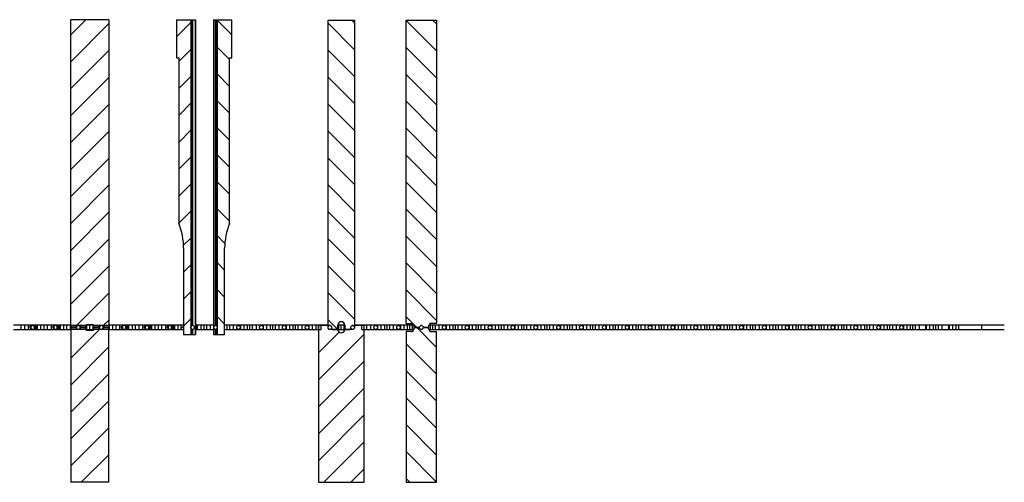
# Model space of a CAD drawing. Header units: inches. Extents: x 1880 to 2363, y -453 to -54.
# Tile 567 of 656: x 1907.29 to 1913.75, y -77.17 to -74.13. Entities that reach past the tile are written whole.
import ezdxf

# ---------------------------------------------------------------- set-up
doc = ezdxf.new("R2010")
doc.units = ezdxf.units.IN
doc.header["$LTSCALE"] = 0.5
doc.header["$MEASUREMENT"] = 0
for name, color, linetype in [('APP-M-S', 30, 'Continuous'), ('PUN-M-S2', 1, 'Continuous'), ('PUN-M-S3', 8, 'Continuous'), ('SID-M-S', 105, 'Continuous')]:
    doc.layers.add(name, color=color, linetype=linetype)

msp = doc.modelspace()

# ---------------------------------------------------------------- linework, layer by layer
at = {"layer": 'APP-M-S', "linetype": 'Continuous', "lineweight": 25}
for p, q in [((1907.54874, -76.13441), (1907.25274, -76.13441)), ((1907.54874, -76.16591), (1907.25274, -76.16591)), ((1907.30324, -76.16591), (1907.30324, -76.13441)), ((1907.32374, -76.13441), (1907.32374, -76.16591)), ((1907.34874, -76.13441), (1907.34874, -76.16591)), ((1907.36241, -76.14301), (1907.36174, -76.14234)), ((1907.36174, -76.15481), (1907.36174, -76.14234)), ((1907.36174, -76.15481), (1907.36674, -76.15481)), ((1907.36924, -76.14301), (1907.36241, -76.14301)), ((1907.36674, -76.14551), (1907.37459, -76.13766)), ((1907.36674, -76.14301), (1907.36674, -76.15481)), ((1907.37459, -76.16266), (1907.36674, -76.15481)), ((1907.38188, -76.13766), (1907.37459, -76.13766)), ((1907.38188, -76.16266), (1907.37459, -76.16266)), ((1907.38188, -76.13766), (1907.38974, -76.14551)), ((1907.38974, -76.15481), (1907.38188, -76.16266)), ((1907.38724, -76.14301), (1907.39224, -76.14301)), ((1907.38974, -76.15481), (1907.38974, -76.14301)), ((1907.38974, -76.15481), (1907.39474, -76.15481)), ((1907.39474, -76.14051), (1907.39224, -76.14301)), ((1907.39474, -76.14051), (1907.39474, -76.15481)), ((1907.39874, -76.13441), (1907.39874, -76.16591)), ((1907.40274, -76.16591), (1907.40274, -76.13441)), ((1907.40774, -76.13441), (1907.40774, -76.16591)), ((1907.43274, -76.16591), (1907.43274, -76.13441)), ((1907.45324, -76.16591), (1907.45324, -76.13441)), ((1907.47374, -76.13441), (1907.47374, -76.16591)), ((1907.49874, -76.13441), (1907.49874, -76.16591)), ((1907.51241, -76.14301), (1907.51174, -76.14234)), ((1907.51174, -76.15481), (1907.51174, -76.14234)), ((1907.51174, -76.15481), (1907.51674, -76.15481)), ((1907.51924, -76.14301), (1907.51241, -76.14301)), ((1907.51674, -76.14551), (1907.52459, -76.13766)), ((1907.51674, -76.14301), (1907.51674, -76.15481)), ((1907.52459, -76.16266), (1907.51674, -76.15481)), ((1907.53188, -76.13766), (1907.52459, -76.13766)), ((1907.53188, -76.16266), (1907.52459, -76.16266)), ((1907.53188, -76.13766), (1907.53974, -76.14551)), ((1907.53974, -76.15481), (1907.53188, -76.16266)), ((1907.53724, -76.14301), (1907.54224, -76.14301)), ((1907.53974, -76.15481), (1907.53974, -76.14301)), ((1907.53974, -76.15481), (1907.54474, -76.15481)), ((1907.54474, -76.14051), (1907.54224, -76.14301)), ((1907.54474, -76.14051), (1907.54474, -76.15481)), ((1907.54874, -76.13441), (1907.54874, -76.16591)), ((1907.60324, -76.13441), (1907.54874, -76.13441)), ((1907.60324, -76.16591), (1907.54874, -76.16591)), ((1907.55274, -76.16591), (1907.55274, -76.13441)), ((1907.55774, -76.13441), (1907.55774, -76.16591)), ((1907.58274, -76.16591), (1907.58274, -76.13441)), ((1907.62824, -76.13441), (1907.60324, -76.13441)), ((1907.60324, -76.16591), (1907.60324, -76.13441)), ((1907.62824, -76.16591), (1907.60324, -76.16591)), ((1907.62374, -76.13441), (1907.62374, -76.16591)), ((1907.64874, -76.14858), (1907.64874, -76.15174)), ((1907.66241, -76.14301), (1907.66174, -76.14234)), ((1907.66174, -76.15481), (1907.66174, -76.14234)), ((1907.66174, -76.15481), (1907.66674, -76.15481)), ((1907.66924, -76.14301), (1907.66241, -76.14301)), ((1907.66674, -76.14551), (1907.67459, -76.13766)), ((1907.66674, -76.14301), (1907.66674, -76.15481)), ((1907.67459, -76.16266), (1907.66674, -76.15481)), ((1907.68188, -76.13766), (1907.67459, -76.13766)), ((1907.68188, -76.16266), (1907.67459, -76.16266)), ((1907.68188, -76.13766), (1907.68974, -76.14551)), ((1907.68974, -76.15481), (1907.68188, -76.16266)), ((1907.68724, -76.14301), (1907.69224, -76.14301)), ((1907.68974, -76.15481), (1907.68974, -76.14301)), ((1907.68974, -76.15481), (1907.69474, -76.15481)), ((1907.69474, -76.14051), (1907.69224, -76.14301)), ((1907.69474, -76.14051), (1907.69474, -76.15481)), ((1907.69874, -76.14858), (1907.69874, -76.15174)), ((1907.70274, -76.15174), (1907.70274, -76.14858)), ((1907.70774, -76.14858), (1907.70774, -76.15174)), ((1907.77824, -76.13441), (1907.72824, -76.13441)), ((1907.77824, -76.16591), (1907.72824, -76.16591)), ((1907.73274, -76.16591), (1907.73274, -76.13441)), ((1907.75324, -76.16591), (1907.75324, -76.13441)), ((1907.77374, -76.13441), (1907.77374, -76.16591)), ((1907.79874, -76.14858), (1907.79874, -76.15174)), ((1907.81174, -76.15481), (1907.81174, -76.14234)), ((1907.81241, -76.14301), (1907.81174, -76.14234)), ((1907.81174, -76.15481), (1907.81674, -76.15481)), ((1907.81924, -76.14301), (1907.81241, -76.14301)), ((1907.81674, -76.14551), (1907.82459, -76.13766)), ((1907.81674, -76.14301), (1907.81674, -76.15481)), ((1907.82459, -76.16266), (1907.81674, -76.15481)), ((1907.83188, -76.13766), (1907.82459, -76.13766)), ((1907.83188, -76.16266), (1907.82459, -76.16266)), ((1907.83188, -76.13766), (1907.83974, -76.14551)), ((1907.83974, -76.15481), (1907.83188, -76.16266)), ((1907.83724, -76.14301), (1907.84224, -76.14301)), ((1907.83974, -76.15481), (1907.83974, -76.14301)), ((1907.83974, -76.15481), (1907.84474, -76.15481)), ((1907.84474, -76.14051), (1907.84224, -76.14301)), ((1907.84474, -76.14051), (1907.84474, -76.15481)), ((1907.84874, -76.14858), (1907.84874, -76.15174)), ((1907.85274, -76.15174), (1907.85274, -76.14858)), ((1907.85774, -76.14858), (1907.85774, -76.15174)), ((1908.15274, -76.13441), (1907.87824, -76.13441)), ((1908.15274, -76.16591), (1907.87824, -76.16591)), ((1907.88274, -76.16591), (1907.88274, -76.13441)), ((1907.90324, -76.16591), (1907.90324, -76.13441)), ((1907.92374, -76.13441), (1907.92374, -76.16591)), ((1907.94874, -76.13441), (1907.94874, -76.16591)), ((1907.96174, -76.15481), (1907.96174, -76.14234)), ((1907.96241, -76.14301), (1907.96174, -76.14234)), ((1907.96174, -76.15481), (1907.96674, -76.15481)), ((1907.96924, -76.14301), (1907.96241, -76.14301)), ((1907.96674, -76.14551), (1907.97459, -76.13766)), ((1907.96674, -76.14301), (1907.96674, -76.15481)), ((1907.97459, -76.16266), (1907.96674, -76.15481)), ((1907.98188, -76.13766), (1907.97459, -76.13766)), ((1907.98188, -76.16266), (1907.97459, -76.16266)), ((1907.98188, -76.13766), (1907.98974, -76.14551)), ((1907.98974, -76.15481), (1907.98188, -76.16266)), ((1907.98724, -76.14301), (1907.99224, -76.14301)), ((1907.98974, -76.15481), (1907.98974, -76.14301)), ((1907.98974, -76.15481), (1907.99474, -76.15481)), ((1907.99474, -76.14051), (1907.99224, -76.14301)), ((1907.99474, -76.14051), (1907.99474, -76.15481)), ((1907.99874, -76.13441), (1907.99874, -76.16591)), ((1908.00274, -76.16591), (1908.00274, -76.13441)), ((1908.00774, -76.13441), (1908.00774, -76.16591)), ((1908.03274, -76.16591), (1908.03274, -76.13441)), ((1908.05324, -76.16591), (1908.05324, -76.13441)), ((1908.07374, -76.13441), (1908.07374, -76.16591)), ((1908.09874, -76.13441), (1908.09874, -76.16591)), ((1908.11174, -76.15481), (1908.11174, -76.14234)), ((1908.11241, -76.14301), (1908.11174, -76.14234)), ((1908.11174, -76.15481), (1908.11674, -76.15481)), ((1908.11924, -76.14301), (1908.11241, -76.14301)), ((1908.11674, -76.14551), (1908.12459, -76.13766)), ((1908.11674, -76.14301), (1908.11674, -76.15481)), ((1908.12459, -76.16266), (1908.11674, -76.15481)), ((1908.13188, -76.13766), (1908.12459, -76.13766)), ((1908.13188, -76.16266), (1908.12459, -76.16266)), ((1908.13188, -76.13766), (1908.13974, -76.14551)), ((1908.13974, -76.15481), (1908.13188, -76.16266)), ((1908.13724, -76.14301), (1908.14224, -76.14301)), ((1908.13974, -76.15481), (1908.13974, -76.14301)), ((1908.13974, -76.15481), (1908.14474, -76.15481)), ((1908.14474, -76.14051), (1908.14224, -76.14301)), ((1908.14474, -76.14051), (1908.14474, -76.15481)), ((1908.14874, -76.13441), (1908.14874, -76.16591)), ((1908.15274, -76.16591), (1908.15274, -76.13441)), ((1908.36874, -76.13441), (1908.15274, -76.13441)), ((1908.36874, -76.16591), (1908.15274, -76.16591)), ((1908.15774, -76.13441), (1908.15774, -76.16591)), ((1908.18274, -76.16591), (1908.18274, -76.13441)), ((1908.20324, -76.16591), (1908.20324, -76.13441)), ((1908.22374, -76.13441), (1908.22374, -76.16591)), ((1908.24874, -76.13441), (1908.24874, -76.16591)), ((1908.26174, -76.15481), (1908.26174, -76.14234)), ((1908.26241, -76.14301), (1908.26174, -76.14234)), ((1908.26174, -76.15481), (1908.26674, -76.15481)), ((1908.26924, -76.14301), (1908.26241, -76.14301)), ((1908.26674, -76.14551), (1908.27459, -76.13766)), ((1908.26674, -76.14301), (1908.26674, -76.15481)), ((1908.27459, -76.16266), (1908.26674, -76.15481)), ((1908.28188, -76.13766), (1908.27459, -76.13766)), ((1908.28188, -76.16266), (1908.27459, -76.16266)), ((1908.28188, -76.13766), (1908.28974, -76.14551)), ((1908.28974, -76.15481), (1908.28188, -76.16266)), ((1908.28724, -76.14301), (1908.29224, -76.14301)), ((1908.28974, -76.15481), (1908.28974, -76.14301)), ((1908.28974, -76.15481), (1908.29474, -76.15481)), ((1908.29474, -76.14051), (1908.29224, -76.14301)), ((1908.29474, -76.14051), (1908.29474, -76.15481)), ((1908.29874, -76.13441), (1908.29874, -76.16591)), ((1908.30274, -76.16591), (1908.30274, -76.13441)), ((1908.30774, -76.13441), (1908.30774, -76.16591)), ((1908.33274, -76.16591), (1908.33274, -76.13441)), ((1908.35324, -76.16591), (1908.35324, -76.13441)), ((1908.36874, -76.13441), (1908.36874, -76.16591)), ((1908.41674, -76.14551), (1908.42459, -76.13766)), ((1908.41674, -76.15481), (1908.41674, -76.14551)), ((1908.42459, -76.16266), (1908.41674, -76.15481)), ((1908.43188, -76.13766), (1908.42459, -76.13766)), ((1908.43188, -76.16266), (1908.42459, -76.16266)), ((1908.43188, -76.13766), (1908.43974, -76.14551)), ((1908.43974, -76.15481), (1908.43188, -76.16266)), ((1908.43724, -76.14301), (1908.44224, -76.14301)), ((1908.43974, -76.15481), (1908.43974, -76.14301)), ((1908.43974, -76.15481), (1908.44474, -76.15481)), ((1908.44474, -76.14051), (1908.44224, -76.14301)), ((1908.44474, -76.14051), (1908.44474, -76.15481)), ((1908.56474, -76.13441), (1908.44724, -76.13441)), ((1908.56474, -76.16591), (1908.44724, -76.16591)), ((1908.44874, -76.13441), (1908.44874, -76.16591)), ((1908.45274, -76.16591), (1908.45274, -76.13441)), ((1908.45774, -76.13441), (1908.45774, -76.16591)), ((1908.48274, -76.16591), (1908.48274, -76.13441)), ((1908.50324, -76.16591), (1908.50324, -76.13441)), ((1908.51874, -76.13441), (1908.51874, -76.16591)), ((1908.54374, -76.13441), (1908.54374, -76.16591)), ((1908.56674, -76.14551), (1908.57459, -76.13766)), ((1908.56674, -76.15481), (1908.56674, -76.14551)), ((1908.57459, -76.16266), (1908.56674, -76.15481)), ((1908.58188, -76.13766), (1908.57459, -76.13766)), ((1908.58188, -76.16266), (1908.57459, -76.16266)), ((1908.58188, -76.13766), (1908.58974, -76.14551)), ((1908.58974, -76.15481), (1908.58188, -76.16266)), ((1908.58974, -76.14551), (1908.58974, -76.15481)), ((1908.69374, -76.13441), (1908.63774, -76.13441)), ((1908.63774, -76.16591), (1908.63774, -76.13441)), ((1908.69374, -76.16591), (1908.63774, -76.16591)), ((1908.65324, -76.16591), (1908.65324, -76.13441)), ((1908.66874, -76.13441), (1908.66874, -76.16591)), ((1908.69374, -76.13441), (1908.69374, -76.16591)), ((1909.10324, -76.13441), (1908.69374, -76.13441)), ((1909.10324, -76.16591), (1908.69374, -76.16591)), ((1908.71674, -76.14551), (1908.72459, -76.13766)), ((1908.71674, -76.15481), (1908.71674, -76.14551)), ((1908.72459, -76.16266), (1908.71674, -76.15481)), ((1908.73188, -76.13766), (1908.72459, -76.13766)), ((1908.73188, -76.16266), (1908.72459, -76.16266)), ((1908.73188, -76.13766), (1908.73974, -76.14551)), ((1908.73974, -76.15481), (1908.73188, -76.16266)), ((1908.73724, -76.13441), (1908.73724, -76.14301)), ((1908.73724, -76.15731), (1908.73724, -76.16591)), ((1908.73974, -76.14551), (1908.73974, -76.15481)), ((1908.74324, -76.16591), (1908.74324, -76.13441)), ((1908.76274, -76.13441), (1908.76274, -76.16591)), ((1908.78774, -76.16591), (1908.78774, -76.13441)), ((1908.80324, -76.16591), (1908.80324, -76.13441)), ((1908.81874, -76.13441), (1908.81874, -76.16591)), ((1908.84374, -76.13441), (1908.84374, -76.16591)), ((1908.86674, -76.14551), (1908.87459, -76.13766)), ((1908.86674, -76.15481), (1908.86674, -76.14551)), ((1908.87459, -76.16266), (1908.86674, -76.15481)), ((1908.88188, -76.13766), (1908.87459, -76.13766)), ((1908.88188, -76.16266), (1908.87459, -76.16266)), ((1908.88188, -76.13766), (1908.88974, -76.14551)), ((1908.88974, -76.15481), (1908.88188, -76.16266)), ((1908.88724, -76.13441), (1908.88724, -76.14301)), ((1908.88724, -76.15731), (1908.88724, -76.16591)), ((1908.88974, -76.14551), (1908.88974, -76.15481)), ((1908.89324, -76.16591), (1908.89324, -76.13441)), ((1908.91274, -76.13441), (1908.91274, -76.16591)), ((1908.93774, -76.16591), (1908.93774, -76.13441)), ((1908.95324, -76.16591), (1908.95324, -76.13441)), ((1908.96874, -76.13441), (1908.96874, -76.16591)), ((1908.99374, -76.13441), (1908.99374, -76.16591)), ((1909.01674, -76.14551), (1909.02459, -76.13766)), ((1909.01674, -76.15481), (1909.01674, -76.14551)), ((1909.02459, -76.16266), (1909.01674, -76.15481)), ((1909.03188, -76.13766), (1909.02459, -76.13766)), ((1909.03188, -76.16266), (1909.02459, -76.16266)), ((1909.03188, -76.13766), (1909.03974, -76.14551)), ((1909.03974, -76.15481), (1909.03188, -76.16266)), ((1909.03724, -76.13441), (1909.03724, -76.14301)), ((1909.03724, -76.15731), (1909.03724, -76.16591)), ((1909.03974, -76.14551), (1909.03974, -76.15481)), ((1909.04324, -76.16591), (1909.04324, -76.13441)), ((1909.06274, -76.13441), (1909.06274, -76.16591)), ((1909.08774, -76.16591), (1909.08774, -76.13441)), ((1909.14374, -76.13441), (1909.10324, -76.13441)), ((1909.10324, -76.16591), (1909.10324, -76.13441)), ((1909.26874, -76.16591), (1909.10324, -76.16591)), ((1909.11874, -76.13441), (1909.11874, -76.16591)), ((1909.14374, -76.13441), (1909.14374, -76.16591)), ((1909.31674, -76.13441), (1909.14374, -76.13441)), ((1909.16674, -76.14551), (1909.17459, -76.13766)), ((1909.16674, -76.15481), (1909.16674, -76.14551)), ((1909.17459, -76.16266), (1909.16674, -76.15481)), ((1909.18188, -76.13766), (1909.17459, -76.13766)), ((1909.18188, -76.16266), (1909.17459, -76.16266)), ((1909.18188, -76.13766), (1909.18974, -76.14551)), ((1909.18974, -76.15481), (1909.18188, -76.16266)), ((1909.18724, -76.13441), (1909.18724, -76.14301)), ((1909.18724, -76.15731), (1909.18724, -76.16591)), ((1909.18974, -76.14551), (1909.18974, -76.15481)), ((1909.19324, -76.16591), (1909.19324, -76.13441)), ((1909.21274, -76.13441), (1909.21274, -76.16591)), ((1909.23774, -76.16591), (1909.23774, -76.13441)), ((1909.25324, -76.16591), (1909.25324, -76.13441)), ((1909.26874, -76.13441), (1909.26874, -76.16591)), ((1909.29374, -76.13441), (1909.29374, -76.13791)), ((1909.31674, -76.14551), (1909.32459, -76.13766)), ((1909.31674, -76.15481), (1909.31674, -76.14551)), ((1909.32459, -76.16266), (1909.31674, -76.15481)), ((1909.33188, -76.13766), (1909.32459, -76.13766)), ((1909.33188, -76.16266), (1909.32459, -76.16266)), ((1909.33188, -76.13766), (1909.33974, -76.14551)), ((1909.33974, -76.15481), (1909.33188, -76.16266)), ((1909.33724, -76.15731), (1909.33724, -76.16266)), ((1909.33974, -76.14551), (1909.33974, -76.15481)), ((1909.34324, -76.16266), (1909.34324, -76.16218)), ((1909.36274, -76.16241), (1909.36274, -76.16266)), ((1909.42573, -76.13441), (1909.38074, -76.13441)), ((1909.4255, -76.16591), (1909.38097, -76.16591)), ((1909.38774, -76.16591), (1909.38774, -76.13441)), ((1909.40324, -76.16591), (1909.40324, -76.13441)), ((1909.41874, -76.13441), (1909.41874, -76.16591)), ((1909.44374, -76.16241), (1909.44374, -76.16266)), ((1909.46674, -76.14551), (1909.47459, -76.13766)), ((1909.46674, -76.15481), (1909.46674, -76.14551)), ((1909.47459, -76.16266), (1909.46674, -76.15481)), ((1909.48188, -76.13766), (1909.47459, -76.13766)), ((1909.48188, -76.16266), (1909.47459, -76.16266)), ((1909.48188, -76.13766), (1909.48974, -76.14551)), ((1909.48974, -76.15481), (1909.48188, -76.16266)), ((1909.48724, -76.13766), (1909.48724, -76.14301)), ((1909.85324, -76.13441), (1909.48974, -76.13441)), ((1909.48974, -76.14551), (1909.48974, -76.15481)), ((1909.49324, -76.13791), (1909.49324, -76.13441)), ((1909.51274, -76.13441), (1909.51274, -76.13791)), ((1909.53774, -76.16591), (1909.53774, -76.13441)), ((1909.85324, -76.16591), (1909.53774, -76.16591)), ((1909.55324, -76.16591), (1909.55324, -76.13441)), ((1909.56874, -76.13441), (1909.56874, -76.16591)), ((1909.59374, -76.13441), (1909.59374, -76.16591)), ((1909.61674, -76.14551), (1909.62459, -76.13766)), ((1909.61674, -76.15481), (1909.61674, -76.14551)), ((1909.62459, -76.16266), (1909.61674, -76.15481)), ((1909.63188, -76.13766), (1909.62459, -76.13766)), ((1909.63188, -76.16266), (1909.62459, -76.16266)), ((1909.63188, -76.13766), (1909.63974, -76.14551)), ((1909.63974, -76.15481), (1909.63188, -76.16266)), ((1909.63724, -76.13441), (1909.63724, -76.14301)), ((1909.63724, -76.15731), (1909.63724, -76.16591)), ((1909.63974, -76.14551), (1909.63974, -76.15481)), ((1909.64324, -76.16591), (1909.64324, -76.13441)), ((1909.66274, -76.13441), (1909.66274, -76.16591)), ((1909.68774, -76.16591), (1909.68774, -76.13441)), ((1909.70324, -76.16591), (1909.70324, -76.13441)), ((1909.71874, -76.13441), (1909.71874, -76.16591)), ((1909.74374, -76.13441), (1909.74374, -76.16591)), ((1909.76674, -76.14551), (1909.77459, -76.13766)), ((1909.76674, -76.15481), (1909.76674, -76.14551)), ((1909.77459, -76.16266), (1909.76674, -76.15481)), ((1909.78188, -76.13766), (1909.77459, -76.13766)), ((1909.78188, -76.16266), (1909.77459, -76.16266)), ((1909.78188, -76.13766), (1909.78974, -76.14551)), ((1909.78974, -76.15481), (1909.78188, -76.16266)), ((1909.78724, -76.13441), (1909.78724, -76.14301)), ((1909.78724, -76.15731), (1909.78724, -76.16591)), ((1909.78974, -76.14551), (1909.78974, -76.15481)), ((1909.79324, -76.16591), (1909.79324, -76.13441)), ((1909.81274, -76.13441), (1909.81274, -76.16591)), ((1909.83774, -76.16591), (1909.83774, -76.13441)), ((1909.87776, -76.13441), (1909.85324, -76.13441)), ((1909.85324, -76.16591), (1909.85324, -76.13441)), ((1909.87776, -76.16591), (1909.85324, -76.16591)), ((1909.86874, -76.13441), (1909.86874, -76.16591)), ((1909.89374, -76.14816), (1909.89374, -76.15216)), ((1909.91674, -76.14551), (1909.92459, -76.13766)), ((1909.91674, -76.15481), (1909.91674, -76.14551)), ((1909.92459, -76.16266), (1909.91674, -76.15481)), ((1909.93188, -76.13766), (1909.92459, -76.13766)), ((1909.93188, -76.16266), (1909.92459, -76.16266)), ((1909.93188, -76.13766), (1909.93974, -76.14551)), ((1909.93974, -76.15481), (1909.93188, -76.16266)), ((1909.93974, -76.14551), (1909.93974, -76.15481)), ((1909.94324, -76.15216), (1909.94324, -76.14816)), ((1909.96274, -76.14816), (1909.96274, -76.15216)), ((1910.30324, -76.13441), (1909.97871, -76.13441)), ((1910.30324, -76.16591), (1909.97871, -76.16591)), ((1909.98774, -76.16591), (1909.98774, -76.13441)), ((1910.00324, -76.16591), (1910.00324, -76.13441)), ((1910.01874, -76.13441), (1910.01874, -76.16591)), ((1910.04374, -76.13441), (1910.04374, -76.16591)), ((1910.06674, -76.14551), (1910.07459, -76.13766)), ((1910.06674, -76.15481), (1910.06674, -76.14551)), ((1910.07459, -76.16266), (1910.06674, -76.15481)), ((1910.08188, -76.13766), (1910.07459, -76.13766)), ((1910.08188, -76.16266), (1910.07459, -76.16266)), ((1910.08188, -76.13766), (1910.08974, -76.14551)), ((1910.08974, -76.15481), (1910.08188, -76.16266)), ((1910.08724, -76.13441), (1910.08724, -76.14301)), ((1910.08724, -76.15731), (1910.08724, -76.16591)), ((1910.08974, -76.14551), (1910.08974, -76.15481)), ((1910.09324, -76.16591), (1910.09324, -76.13441)), ((1910.11274, -76.13441), (1910.11274, -76.16591)), ((1910.13774, -76.16591), (1910.13774, -76.13441)), ((1910.15324, -76.16591), (1910.15324, -76.13441)), ((1910.16874, -76.13441), (1910.16874, -76.16591)), ((1910.19374, -76.13441), (1910.19374, -76.16591)), ((1910.21674, -76.14551), (1910.22459, -76.13766)), ((1910.21674, -76.15481), (1910.21674, -76.14551)), ((1910.22459, -76.16266), (1910.21674, -76.15481)), ((1910.23188, -76.13766), (1910.22459, -76.13766)), ((1910.23188, -76.16266), (1910.22459, -76.16266)), ((1910.23188, -76.13766), (1910.23974, -76.14551)), ((1910.23974, -76.15481), (1910.23188, -76.16266)), ((1910.23724, -76.13441), (1910.23724, -76.14301)), ((1910.23724, -76.15731), (1910.23724, -76.16591)), ((1910.23974, -76.14551), (1910.23974, -76.15481)), ((1910.24324, -76.16591), (1910.24324, -76.13441)), ((1910.26274, -76.13441), (1910.26274, -76.16591)), ((1910.28774, -76.16591), (1910.28774, -76.13441)), ((1910.34374, -76.13441), (1910.30324, -76.13441)), ((1910.30324, -76.16591), (1910.30324, -76.13441)), ((1910.34374, -76.16591), (1910.30324, -76.16591)), ((1910.31874, -76.13441), (1910.31874, -76.16591)), ((1910.34374, -76.13441), (1910.34374, -76.16591)), ((1910.75324, -76.13441), (1910.34374, -76.13441)), ((1910.75324, -76.16591), (1910.34374, -76.16591)), ((1910.36674, -76.14551), (1910.37459, -76.13766)), ((1910.36674, -76.15481), (1910.36674, -76.14551)), ((1910.37459, -76.16266), (1910.36674, -76.15481)), ((1910.38188, -76.13766), (1910.37459, -76.13766)), ((1910.38188, -76.16266), (1910.37459, -76.16266)), ((1910.38188, -76.13766), (1910.38974, -76.14551)), ((1910.38974, -76.15481), (1910.38188, -76.16266)), ((1910.38724, -76.13441), (1910.38724, -76.14301)), ((1910.38724, -76.15731), (1910.38724, -76.16591)), ((1910.38974, -76.14551), (1910.38974, -76.15481)), ((1910.39324, -76.16591), (1910.39324, -76.13441)), ((1910.41274, -76.13441), (1910.41274, -76.16591)), ((1910.43774, -76.16591), (1910.43774, -76.13441)), ((1910.45324, -76.16591), (1910.45324, -76.13441)), ((1910.46874, -76.13441), (1910.46874, -76.16591)), ((1910.49374, -76.13441), (1910.49374, -76.16591)), ((1910.51674, -76.14551), (1910.52459, -76.13766)), ((1910.51674, -76.15481), (1910.51674, -76.14551)), ((1910.52459, -76.16266), (1910.51674, -76.15481)), ((1910.53188, -76.13766), (1910.52459, -76.13766)), ((1910.53188, -76.16266), (1910.52459, -76.16266)), ((1910.53188, -76.13766), (1910.53974, -76.14551)), ((1910.53974, -76.15481), (1910.53188, -76.16266)), ((1910.53724, -76.13441), (1910.53724, -76.14301)), ((1910.53724, -76.15731), (1910.53724, -76.16591)), ((1910.53974, -76.14551), (1910.53974, -76.15481)), ((1910.54324, -76.16591), (1910.54324, -76.13441)), ((1910.56274, -76.13441), (1910.56274, -76.16591)), ((1910.58774, -76.16591), (1910.58774, -76.13441)), ((1910.60324, -76.16591), (1910.60324, -76.13441)), ((1910.61874, -76.13441), (1910.61874, -76.16591)), ((1910.64374, -76.13441), (1910.64374, -76.16591)), ((1910.66674, -76.14551), (1910.67459, -76.13766)), ((1910.66674, -76.15481), (1910.66674, -76.14551)), ((1910.67459, -76.16266), (1910.66674, -76.15481)), ((1910.68188, -76.13766), (1910.67459, -76.13766)), ((1910.68188, -76.16266), (1910.67459, -76.16266)), ((1910.68188, -76.13766), (1910.68974, -76.14551)), ((1910.68974, -76.15481), (1910.68188, -76.16266)), ((1910.68724, -76.13441), (1910.68724, -76.14301)), ((1910.68724, -76.15731), (1910.68724, -76.16591)), ((1910.68974, -76.14551), (1910.68974, -76.15481)), ((1910.69324, -76.16591), (1910.69324, -76.13441)), ((1910.71274, -76.13441), (1910.71274, -76.16591)), ((1910.73774, -76.16591), (1910.73774, -76.13441)), ((1910.79374, -76.13441), (1910.75324, -76.13441)), ((1910.75324, -76.16591), (1910.75324, -76.13441)), ((1910.79374, -76.16591), (1910.75324, -76.16591)), ((1910.76874, -76.13441), (1910.76874, -76.16591)), ((1910.79374, -76.13441), (1910.79374, -76.16591)), ((1911.20324, -76.13441), (1910.79374, -76.13441)), ((1911.20324, -76.16591), (1910.79374, -76.16591)), ((1910.81674, -76.14551), (1910.82459, -76.13766)), ((1910.81674, -76.15481), (1910.81674, -76.14551)), ((1910.82459, -76.16266), (1910.81674, -76.15481)), ((1910.83188, -76.13766), (1910.82459, -76.13766)), ((1910.83188, -76.16266), (1910.82459, -76.16266)), ((1910.83188, -76.13766), (1910.83974, -76.14551)), ((1910.83974, -76.15481), (1910.83188, -76.16266)), ((1910.83724, -76.13441), (1910.83724, -76.14301)), ((1910.83724, -76.15731), (1910.83724, -76.16591)), ((1910.83974, -76.14551), (1910.83974, -76.15481)), ((1910.84324, -76.16591), (1910.84324, -76.13441)), ((1910.86274, -76.13441), (1910.86274, -76.16591)), ((1910.88774, -76.16591), (1910.88774, -76.13441)), ((1910.90324, -76.16591), (1910.90324, -76.13441)), ((1910.91874, -76.13441), (1910.91874, -76.16591)), ((1910.94374, -76.13441), (1910.94374, -76.16591)), ((1910.96674, -76.14551), (1910.97459, -76.13766)), ((1910.96674, -76.15481), (1910.96674, -76.14551)), ((1910.97459, -76.16266), (1910.96674, -76.15481)), ((1910.98188, -76.13766), (1910.97459, -76.13766)), ((1910.98188, -76.16266), (1910.97459, -76.16266)), ((1910.98188, -76.13766), (1910.98974, -76.14551)), ((1910.98974, -76.15481), (1910.98188, -76.16266)), ((1910.98724, -76.13441), (1910.98724, -76.14301)), ((1910.98724, -76.15731), (1910.98724, -76.16591)), ((1910.98974, -76.14551), (1910.98974, -76.15481)), ((1910.99324, -76.16591), (1910.99324, -76.13441)), ((1911.01274, -76.13441), (1911.01274, -76.16591)), ((1911.03774, -76.16591), (1911.03774, -76.13441)), ((1911.05324, -76.16591), (1911.05324, -76.13441)), ((1911.06874, -76.13441), (1911.06874, -76.16591)), ((1911.09374, -76.13441), (1911.09374, -76.16591)), ((1911.11674, -76.14551), (1911.12459, -76.13766)), ((1911.11674, -76.15481), (1911.11674, -76.14551)), ((1911.12459, -76.16266), (1911.11674, -76.15481)), ((1911.13188, -76.13766), (1911.12459, -76.13766)), ((1911.13188, -76.16266), (1911.12459, -76.16266)), ((1911.13188, -76.13766), (1911.13974, -76.14551)), ((1911.13974, -76.15481), (1911.13188, -76.16266)), ((1911.13724, -76.13441), (1911.13724, -76.14301)), ((1911.13724, -76.15731), (1911.13724, -76.16591)), ((1911.13974, -76.14551), (1911.13974, -76.15481)), ((1911.14324, -76.16591), (1911.14324, -76.13441)), ((1911.16274, -76.13441), (1911.16274, -76.16591)), ((1911.18774, -76.16591), (1911.18774, -76.13441)), ((1911.24374, -76.13441), (1911.20324, -76.13441)), ((1911.20324, -76.16591), (1911.20324, -76.13441)), ((1911.24374, -76.16591), (1911.20324, -76.16591)), ((1911.21874, -76.13441), (1911.21874, -76.16591)), ((1911.24374, -76.13441), (1911.24374, -76.16591)), ((1911.44324, -76.13441), (1911.24374, -76.13441)), ((1911.44324, -76.16591), (1911.24374, -76.16591)), ((1911.26674, -76.14551), (1911.27459, -76.13766)), ((1911.26674, -76.15481), (1911.26674, -76.14551)), ((1911.27459, -76.16266), (1911.26674, -76.15481)), ((1911.28188, -76.13766), (1911.27459, -76.13766)), ((1911.28188, -76.16266), (1911.27459, -76.16266)), ((1911.28188, -76.13766), (1911.28974, -76.14551)), ((1911.28974, -76.15481), (1911.28188, -76.16266)), ((1911.28724, -76.13441), (1911.28724, -76.14301)), ((1911.28724, -76.15731), (1911.28724, -76.16591)), ((1911.28974, -76.14551), (1911.28974, -76.15481)), ((1911.29324, -76.16591), (1911.29324, -76.13441)), ((1911.31274, -76.13441), (1911.31274, -76.16591)), ((1911.33774, -76.16591), (1911.33774, -76.13441)), ((1911.35324, -76.16591), (1911.35324, -76.13441)), ((1911.36874, -76.13441), (1911.36874, -76.16591)), ((1911.39374, -76.13441), (1911.39374, -76.16591)), ((1911.41674, -76.14551), (1911.42459, -76.13766)), ((1911.41674, -76.15481), (1911.41674, -76.14551)), ((1911.42459, -76.16266), (1911.41674, -76.15481)), ((1911.43188, -76.13766), (1911.42459, -76.13766)), ((1911.43188, -76.16266), (1911.42459, -76.16266)), ((1911.43188, -76.13766), (1911.43974, -76.14551)), ((1911.43974, -76.15481), (1911.43188, -76.16266)), ((1911.43724, -76.13441), (1911.43724, -76.14301)), ((1911.43724, -76.15731), (1911.43724, -76.16591)), ((1911.43974, -76.14551), (1911.43974, -76.15481)), ((1911.44324, -76.16591), (1911.44324, -76.13441)), ((1911.54374, -76.13441), (1911.44324, -76.13441)), ((1911.54374, -76.16591), (1911.44324, -76.16591)), ((1911.46274, -76.13441), (1911.46274, -76.16591)), ((1911.48774, -76.16591), (1911.48774, -76.13441)), ((1911.50324, -76.16591), (1911.50324, -76.13441)), ((1911.51874, -76.13441), (1911.51874, -76.16591)), ((1911.54374, -76.13441), (1911.54374, -76.16591)), ((1911.89324, -76.13441), (1911.54374, -76.13441)), ((1911.89324, -76.16591), (1911.54374, -76.16591)), ((1911.56674, -76.14551), (1911.57459, -76.13766)), ((1911.56674, -76.15481), (1911.56674, -76.14551)), ((1911.57459, -76.16266), (1911.56674, -76.15481)), ((1911.58188, -76.13766), (1911.57459, -76.13766)), ((1911.58188, -76.16266), (1911.57459, -76.16266)), ((1911.58188, -76.13766), (1911.58974, -76.14551)), ((1911.58974, -76.15481), (1911.58188, -76.16266)), ((1911.58724, -76.13441), (1911.58724, -76.14301)), ((1911.58724, -76.15731), (1911.58724, -76.16591)), ((1911.58974, -76.14551), (1911.58974, -76.15481)), ((1911.59324, -76.16591), (1911.59324, -76.13441)), ((1911.61274, -76.13441), (1911.61274, -76.16591)), ((1911.63774, -76.16591), (1911.63774, -76.13441)), ((1911.65324, -76.16591), (1911.65324, -76.13441)), ((1911.66874, -76.13441), (1911.66874, -76.16591)), ((1911.69374, -76.13441), (1911.69374, -76.16591)), ((1911.71674, -76.14551), (1911.72459, -76.13766)), ((1911.71674, -76.15481), (1911.71674, -76.14551)), ((1911.72459, -76.16266), (1911.71674, -76.15481)), ((1911.73188, -76.13766), (1911.72459, -76.13766)), ((1911.73188, -76.16266), (1911.72459, -76.16266)), ((1911.73188, -76.13766), (1911.73974, -76.14551)), ((1911.73974, -76.15481), (1911.73188, -76.16266)), ((1911.73724, -76.13441), (1911.73724, -76.14301)), ((1911.73724, -76.15731), (1911.73724, -76.16591)), ((1911.73974, -76.14551), (1911.73974, -76.15481)), ((1911.74324, -76.16591), (1911.74324, -76.13441)), ((1911.76274, -76.13441), (1911.76274, -76.16591)), ((1911.78774, -76.16591), (1911.78774, -76.13441)), ((1911.80324, -76.16591), (1911.80324, -76.13441)), ((1911.81874, -76.13441), (1911.81874, -76.16591)), ((1911.84374, -76.13441), (1911.84374, -76.16591)), ((1911.86674, -76.14551), (1911.87459, -76.13766)), ((1911.86674, -76.15481), (1911.86674, -76.14551)), ((1911.87459, -76.16266), (1911.86674, -76.15481)), ((1911.88188, -76.13766), (1911.87459, -76.13766)), ((1911.88188, -76.16266), (1911.87459, -76.16266)), ((1911.88188, -76.13766), (1911.88974, -76.14551)), ((1911.88974, -76.15481), (1911.88188, -76.16266)), ((1911.88724, -76.13441), (1911.88724, -76.14301)), ((1911.88724, -76.15731), (1911.88724, -76.16591)), ((1911.88974, -76.14551), (1911.88974, -76.15481)), ((1911.89324, -76.16591), (1911.89324, -76.13441)), ((1911.99374, -76.13441), (1911.89324, -76.13441)), ((1911.99374, -76.16591), (1911.89324, -76.16591)), ((1911.91274, -76.13441), (1911.91274, -76.16591)), ((1911.93774, -76.16591), (1911.93774, -76.13441)), ((1911.95324, -76.16591), (1911.95324, -76.13441)), ((1911.96874, -76.13441), (1911.96874, -76.16591)), ((1911.99374, -76.13441), (1911.99374, -76.16591)), ((1912.40324, -76.13441), (1911.99374, -76.13441)), ((1912.40324, -76.16591), (1911.99374, -76.16591)), ((1912.01674, -76.14551), (1912.02459, -76.13766)), ((1912.01674, -76.15481), (1912.01674, -76.14551)), ((1912.02459, -76.16266), (1912.01674, -76.15481)), ((1912.03188, -76.13766), (1912.02459, -76.13766)), ((1912.03188, -76.16266), (1912.02459, -76.16266)), ((1912.03188, -76.13766), (1912.03974, -76.14551)), ((1912.03974, -76.15481), (1912.03188, -76.16266)), ((1912.03724, -76.13441), (1912.03724, -76.14301)), ((1912.03724, -76.15731), (1912.03724, -76.16591)), ((1912.03974, -76.14551), (1912.03974, -76.15481)), ((1912.04324, -76.16591), (1912.04324, -76.13441)), ((1912.06274, -76.13441), (1912.06274, -76.16591)), ((1912.08774, -76.16591), (1912.08774, -76.13441)), ((1912.10324, -76.16591), (1912.10324, -76.13441)), ((1912.11874, -76.13441), (1912.11874, -76.16591)), ((1912.14374, -76.13441), (1912.14374, -76.16591)), ((1912.16674, -76.14551), (1912.17459, -76.13766)), ((1912.16674, -76.15481), (1912.16674, -76.14551)), ((1912.17459, -76.16266), (1912.16674, -76.15481)), ((1912.18188, -76.13766), (1912.17459, -76.13766)), ((1912.18188, -76.16266), (1912.17459, -76.16266)), ((1912.18188, -76.13766), (1912.18974, -76.14551)), ((1912.18974, -76.15481), (1912.18188, -76.16266)), ((1912.18724, -76.13441), (1912.18724, -76.14301)), ((1912.18724, -76.15731), (1912.18724, -76.16591)), ((1912.18974, -76.14551), (1912.18974, -76.15481)), ((1912.19324, -76.16591), (1912.19324, -76.13441)), ((1912.21274, -76.13441), (1912.21274, -76.16591)), ((1912.23774, -76.16591), (1912.23774, -76.13441)), ((1912.25324, -76.16591), (1912.25324, -76.13441)), ((1912.26874, -76.13441), (1912.26874, -76.16591)), ((1912.29374, -76.13441), (1912.29374, -76.16591)), ((1912.31674, -76.14551), (1912.32459, -76.13766)), ((1912.31674, -76.15481), (1912.31674, -76.14551)), ((1912.32459, -76.16266), (1912.31674, -76.15481)), ((1912.33188, -76.13766), (1912.32459, -76.13766)), ((1912.33188, -76.16266), (1912.32459, -76.16266)), ((1912.33188, -76.13766), (1912.33974, -76.14551)), ((1912.33974, -76.15481), (1912.33188, -76.16266)), ((1912.33724, -76.13441), (1912.33724, -76.14301)), ((1912.33724, -76.15731), (1912.33724, -76.16591)), ((1912.33974, -76.14551), (1912.33974, -76.15481)), ((1912.34324, -76.16591), (1912.34324, -76.13441)), ((1912.36274, -76.13441), (1912.36274, -76.16591)), ((1912.38774, -76.16591), (1912.38774, -76.13441)), ((1912.44374, -76.13441), (1912.40324, -76.13441)), ((1912.40324, -76.16591), (1912.40324, -76.13441)), ((1912.44374, -76.16591), (1912.40324, -76.16591)), ((1912.41874, -76.13441), (1912.41874, -76.16591)), ((1912.44374, -76.13441), (1912.44374, -76.16591)), ((1912.85324, -76.13441), (1912.44374, -76.13441)), ((1912.85324, -76.16591), (1912.44374, -76.16591)), ((1912.46674, -76.14551), (1912.47459, -76.13766)), ((1912.46674, -76.15481), (1912.46674, -76.14551)), ((1912.47459, -76.16266), (1912.46674, -76.15481)), ((1912.48188, -76.13766), (1912.47459, -76.13766)), ((1912.48188, -76.16266), (1912.47459, -76.16266)), ((1912.48188, -76.13766), (1912.48974, -76.14551)), ((1912.48974, -76.15481), (1912.48188, -76.16266)), ((1912.48724, -76.13441), (1912.48724, -76.14301)), ((1912.48724, -76.15731), (1912.48724, -76.16591)), ((1912.48974, -76.14551), (1912.48974, -76.15481)), ((1912.49324, -76.16591), (1912.49324, -76.13441)), ((1912.51274, -76.13441), (1912.51274, -76.16591)), ((1912.53774, -76.16591), (1912.53774, -76.13441)), ((1912.55324, -76.16591), (1912.55324, -76.13441)), ((1912.56874, -76.13441), (1912.56874, -76.16591)), ((1912.59374, -76.13441), (1912.59374, -76.16591)), ((1912.61674, -76.14551), (1912.62459, -76.13766)), ((1912.61674, -76.15481), (1912.61674, -76.14551)), ((1912.62459, -76.16266), (1912.61674, -76.15481)), ((1912.63188, -76.13766), (1912.62459, -76.13766)), ((1912.63188, -76.16266), (1912.62459, -76.16266)), ((1912.63188, -76.13766), (1912.63974, -76.14551)), ((1912.63974, -76.15481), (1912.63188, -76.16266)), ((1912.63724, -76.13441), (1912.63724, -76.14301)), ((1912.63724, -76.15731), (1912.63724, -76.16591)), ((1912.63974, -76.14551), (1912.63974, -76.15481)), ((1912.64324, -76.16591), (1912.64324, -76.13441)), ((1912.66274, -76.13441), (1912.66274, -76.16591)), ((1912.68774, -76.16591), (1912.68774, -76.13441)), ((1912.70324, -76.16591), (1912.70324, -76.13441)), ((1912.71874, -76.13441), (1912.71874, -76.16591)), ((1912.74374, -76.13441), (1912.74374, -76.16591)), ((1912.76674, -76.14551), (1912.77459, -76.13766)), ((1912.76674, -76.15481), (1912.76674, -76.14551)), ((1912.77459, -76.16266), (1912.76674, -76.15481)), ((1912.78188, -76.13766), (1912.77459, -76.13766)), ((1912.78188, -76.16266), (1912.77459, -76.16266)), ((1912.78188, -76.13766), (1912.78974, -76.14551)), ((1912.78974, -76.15481), (1912.78188, -76.16266)), ((1912.78724, -76.13441), (1912.78724, -76.14301)), ((1912.78724, -76.15731), (1912.78724, -76.16591)), ((1912.78974, -76.14551), (1912.78974, -76.15481)), ((1912.79324, -76.16591), (1912.79324, -76.13441)), ((1912.81274, -76.13441), (1912.81274, -76.16591)), ((1912.83774, -76.16591), (1912.83774, -76.13441)), ((1912.89374, -76.13441), (1912.85324, -76.13441)), ((1912.85324, -76.16591), (1912.85324, -76.13441)), ((1912.89374, -76.16591), (1912.85324, -76.16591)), ((1912.86874, -76.13441), (1912.86874, -76.16591)), ((1912.89374, -76.13441), (1912.89374, -76.16591)), ((1913.30324, -76.13441), (1912.89374, -76.13441)), ((1913.30324, -76.16591), (1912.89374, -76.16591)), ((1912.91674, -76.14551), (1912.92459, -76.13766)), ((1912.91674, -76.15481), (1912.91674, -76.14551)), ((1912.92459, -76.16266), (1912.91674, -76.15481)), ((1912.93188, -76.13766), (1912.92459, -76.13766)), ((1912.93188, -76.16266), (1912.92459, -76.16266)), ((1912.93188, -76.13766), (1912.93974, -76.14551)), ((1912.93974, -76.15481), (1912.93188, -76.16266)), ((1912.93724, -76.13441), (1912.93724, -76.14301)), ((1912.93724, -76.15731), (1912.93724, -76.16591)), ((1912.93974, -76.14551), (1912.93974, -76.15481)), ((1912.94324, -76.16591), (1912.94324, -76.13441)), ((1912.96274, -76.13441), (1912.96274, -76.16591)), ((1912.98774, -76.16591), (1912.98774, -76.13441)), ((1913.00324, -76.16591), (1913.00324, -76.13441)), ((1913.01874, -76.13441), (1913.01874, -76.16591)), ((1913.04374, -76.13441), (1913.04374, -76.16591)), ((1913.06674, -76.14551), (1913.07459, -76.13766)), ((1913.06674, -76.15481), (1913.06674, -76.14551)), ((1913.07459, -76.16266), (1913.06674, -76.15481)), ((1913.08188, -76.13766), (1913.07459, -76.13766)), ((1913.08188, -76.16266), (1913.07459, -76.16266)), ((1913.08188, -76.13766), (1913.08974, -76.14551)), ((1913.08974, -76.15481), (1913.08188, -76.16266)), ((1913.08724, -76.13441), (1913.08724, -76.14301)), ((1913.08724, -76.15731), (1913.08724, -76.16591)), ((1913.08974, -76.14551), (1913.08974, -76.15481)), ((1913.09324, -76.16591), (1913.09324, -76.13441)), ((1913.11274, -76.13441), (1913.11274, -76.16591)), ((1913.13774, -76.16591), (1913.13774, -76.13441)), ((1913.15324, -76.16591), (1913.15324, -76.13441)), ((1913.16874, -76.13441), (1913.16874, -76.16591)), ((1913.19374, -76.13441), (1913.19374, -76.16591)), ((1913.23724, -76.13441), (1913.23724, -76.16591)), ((1913.24324, -76.16591), (1913.24324, -76.13441)), ((1913.26274, -76.13441), (1913.26274, -76.16591)), ((1913.28774, -76.16591), (1913.28774, -76.13441)), ((1913.34374, -76.13441), (1913.30324, -76.13441)), ((1913.30324, -76.16591), (1913.30324, -76.13441)), ((1913.34374, -76.16591), (1913.30324, -76.16591)), ((1913.31874, -76.13441), (1913.31874, -76.16591)), ((1913.34374, -76.13441), (1913.34374, -76.16591)), ((1913.75324, -76.13441), (1913.34374, -76.13441)), ((1913.75324, -76.16591), (1913.34374, -76.16591)), ((1913.38724, -76.13441), (1913.38724, -76.16591)), ((1913.39324, -76.16591), (1913.39324, -76.13441)), ((1913.41274, -76.13441), (1913.41274, -76.16591)), ((1913.43774, -76.16591), (1913.43774, -76.13441)), ((1913.45324, -76.13441), (1913.45324, -76.16591)), ((1913.60324, -76.13441), (1913.60324, -76.16591))]:
    msp.add_line(p, q, dxfattribs=at)
at = {"layer": 'PUN-M-S2', "linetype": 'Continuous', "lineweight": 25}
for p, q in [((1908.32174, -74.13091), (1908.32174, -74.38091)), ((1908.32174, -74.13091), (1908.42531, -74.13091)), ((1908.41824, -76.19591), (1908.41824, -74.13091)), ((1908.42531, -74.13091), (1908.42531, -76.13766)), ((1908.42531, -74.13091), (1908.44724, -74.13091)), ((1908.42633, -74.13091), (1908.42633, -76.13766)), ((1908.44424, -74.13091), (1908.44424, -76.14101)), ((1908.44724, -74.13091), (1908.44724, -76.19591)), ((1908.56474, -74.13091), (1908.56474, -76.19591)), ((1908.56474, -74.13091), (1908.68474, -74.13091)), ((1908.56721, -74.13091), (1908.56721, -76.14504)), ((1908.5786, -74.13091), (1908.5786, -76.13766)), ((1908.58117, -74.13091), (1908.58117, -76.13766)), ((1908.58824, -74.13091), (1908.58824, -76.19591)), ((1908.68474, -74.38091), (1908.68474, -74.13091)), ((1908.32174, -74.38091), (1908.33674, -74.38091)), ((1908.33674, -74.38091), (1908.33674, -75.46666)), ((1908.66974, -74.38091), (1908.68474, -74.38091)), ((1908.66974, -75.46666), (1908.66974, -74.38091)), ((1908.36874, -75.63091), (1908.36874, -76.19591)), ((1908.63774, -76.19591), (1908.63774, -75.63091)), ((1908.42531, -76.16266), (1908.42531, -76.19591)), ((1908.42633, -76.16266), (1908.42633, -76.19591)), ((1908.44424, -76.15481), (1908.44424, -76.19591)), ((1908.56721, -76.15529), (1908.56721, -76.19591)), ((1908.5786, -76.16266), (1908.5786, -76.19591)), ((1908.58117, -76.16266), (1908.58117, -76.19591)), ((1908.36874, -76.19591), (1908.44724, -76.19591)), ((1908.56474, -76.19591), (1908.63774, -76.19591))]:
    msp.add_line(p, q, dxfattribs=at)
for centre, start, end in [((1907.93124, -75.63091), 0, 22.049916), ((1909.07524, -75.63091), 157.950084, 180)]:
    msp.add_arc(centre, 0.4375, start, end, dxfattribs=at)
at = {"layer": 'PUN-M-S3', "linetype": 'Continuous', "lineweight": 25}
for p, q in [((1907.87824, -74.13091), (1907.62824, -74.13091)), ((1907.62824, -76.13766), (1907.62824, -74.13091)), ((1907.87824, -74.13091), (1907.87824, -76.13766)), ((1909.31674, -76.13766), (1909.31674, -74.13341)), ((1909.31674, -74.13341), (1909.48974, -74.13341)), ((1909.48974, -74.13341), (1909.48974, -76.13766)), ((1909.82824, -76.12316), (1909.82824, -74.13341)), ((1909.82824, -74.13341), (1910.02824, -74.13341)), ((1910.02824, -74.13341), (1910.02824, -76.12316)), ((1907.72824, -76.13766), (1907.62824, -76.13766)), ((1907.62824, -76.13766), (1907.62824, -76.14858)), ((1907.66174, -76.14828), (1907.62824, -76.14828)), ((1907.62824, -76.14858), (1907.66174, -76.14858)), ((1907.66174, -76.15174), (1907.62824, -76.15174)), ((1907.62824, -76.15174), (1907.62824, -77.16591)), ((1907.66174, -76.15204), (1907.62824, -76.15204)), ((1907.72824, -76.16266), (1907.62824, -76.16266)), ((1907.72824, -76.14828), (1907.69474, -76.14828)), ((1907.69474, -76.14858), (1907.72824, -76.14858)), ((1907.72824, -76.15174), (1907.69474, -76.15174)), ((1907.72824, -76.15204), (1907.69474, -76.15204)), ((1907.77824, -76.13266), (1907.72824, -76.13266)), ((1907.72824, -76.14858), (1907.72824, -76.13266)), ((1907.72824, -76.16766), (1907.72824, -76.15174)), ((1907.77824, -76.13266), (1907.77824, -76.14858)), ((1907.87824, -76.13766), (1907.77824, -76.13766)), ((1907.81174, -76.14828), (1907.77824, -76.14828)), ((1907.77824, -76.14858), (1907.81174, -76.14858)), ((1907.81174, -76.15174), (1907.77824, -76.15174)), ((1907.77824, -76.15174), (1907.77824, -76.16766)), ((1907.81174, -76.15204), (1907.77824, -76.15204)), ((1907.87824, -76.16266), (1907.77824, -76.16266)), ((1907.87824, -76.14828), (1907.84474, -76.14828)), ((1907.84474, -76.14858), (1907.87824, -76.14858)), ((1907.87824, -76.15174), (1907.84474, -76.15174)), ((1907.87824, -76.15204), (1907.84474, -76.15204)), ((1907.87824, -76.13766), (1907.87824, -76.14858)), ((1907.87824, -77.16591), (1907.87824, -76.15174)), ((1909.25324, -76.13791), (1909.25324, -77.16591)), ((1909.31374, -76.13791), (1909.25324, -76.13791)), ((1909.33188, -76.13766), (1909.31674, -76.13766)), ((1909.31674, -76.15481), (1909.31674, -76.14091)), ((1909.32459, -76.16266), (1909.31674, -76.15481)), ((1909.38074, -76.16266), (1909.32459, -76.16266)), ((1909.33188, -76.13766), (1909.33974, -76.14551)), ((1909.33974, -76.14551), (1909.33974, -76.15741)), ((1909.34474, -76.16241), (1909.38074, -76.16241)), ((1909.38074, -76.16241), (1909.38074, -76.13491)), ((1909.42574, -76.13491), (1909.42574, -76.16241)), ((1909.42574, -76.16241), (1909.46174, -76.16241)), ((1909.48188, -76.16266), (1909.42574, -76.16266)), ((1909.46674, -76.14551), (1909.47459, -76.13766)), ((1909.46674, -76.15741), (1909.46674, -76.14551)), ((1909.47459, -76.13766), (1909.48974, -76.13766)), ((1909.48974, -76.15481), (1909.48188, -76.16266)), ((1909.48974, -76.14091), (1909.48974, -76.15481)), ((1909.55324, -76.13791), (1909.49274, -76.13791)), ((1909.55324, -77.16591), (1909.55324, -76.13791)), ((1909.82824, -76.12316), (1909.86324, -76.12316)), ((1909.87824, -76.13816), (1909.87824, -76.14816)), ((1909.87824, -76.14816), (1909.91409, -76.14816)), ((1909.87824, -76.15216), (1909.87824, -76.16216)), ((1909.91409, -76.15216), (1909.87824, -76.15216)), ((1909.91409, -76.14816), (1909.92459, -76.13766)), ((1909.92459, -76.16266), (1909.91409, -76.15216)), ((1909.93188, -76.13766), (1909.92459, -76.13766)), ((1909.93188, -76.16266), (1909.92459, -76.16266)), ((1909.93188, -76.13766), (1909.94238, -76.14816)), ((1909.94238, -76.15216), (1909.93188, -76.16266)), ((1909.94238, -76.14816), (1909.97824, -76.14816)), ((1909.97824, -76.15216), (1909.94238, -76.15216)), ((1909.97824, -76.14816), (1909.97824, -76.13816)), ((1909.97824, -76.16216), (1909.97824, -76.15216)), ((1910.02824, -76.12316), (1909.99324, -76.12316)), ((1907.72824, -76.16766), (1907.77824, -76.16766)), ((1909.82824, -76.17716), (1909.82824, -77.16591)), ((1909.86324, -76.17716), (1909.82824, -76.17716)), ((1909.99324, -76.17716), (1910.02824, -76.17716)), ((1910.02824, -77.16591), (1910.02824, -76.17716)), ((1907.87824, -77.16591), (1907.62824, -77.16591)), ((1909.25324, -77.16591), (1909.55324, -77.16591)), ((1909.82824, -77.16591), (1910.02824, -77.16591))]:
    msp.add_line(p, q, dxfattribs=at)
for centre, radius, start, end in [((1909.31374, -76.14091), 0.003, 0, 90), ((1909.34474, -76.15741), 0.005, 180, 270), ((1909.40324, -76.13491), 0.0225, 0, 180), ((1909.40324, -76.16266), 0.0225, 180, 0), ((1909.46174, -76.15741), 0.005, 270, 0), ((1909.49274, -76.14091), 0.003, 90, 180), ((1909.86324, -76.13816), 0.015, 0, 90), ((1909.86324, -76.16216), 0.015, 270, 0), ((1909.99324, -76.13816), 0.015, 90, 180), ((1909.99324, -76.16216), 0.015, 180, 270)]:
    msp.add_arc(centre, radius, start, end, dxfattribs=at)
at = {"layer": 'SID-M-S', "linetype": 'Continuous', "lineweight": 18}
for p, q in [((1907.62824, -74.22983), (1907.72715, -74.13091)), ((1907.62824, -74.4066), (1907.87824, -74.1566)), ((1908.32174, -74.24343), (1908.41824, -74.14693)), ((1908.68474, -74.22985), (1908.58824, -74.13335)), ((1909.48974, -74.32775), (1909.31674, -74.15475)), ((1909.48974, -74.15097), (1909.47218, -74.13341)), ((1910.02824, -74.33592), (1909.82824, -74.13592)), ((1910.02824, -74.15914), (1910.00251, -74.13341)), ((1907.62824, -74.58338), (1907.87824, -74.33338)), ((1908.33674, -74.40521), (1908.41824, -74.32371)), ((1908.66974, -74.39163), (1908.58824, -74.31013)), ((1909.48974, -74.50452), (1909.31674, -74.33152)), ((1910.02824, -74.51269), (1909.82824, -74.31269)), ((1907.62824, -74.76016), (1907.87824, -74.51016)), ((1908.33674, -74.58199), (1908.41824, -74.50049)), ((1908.66974, -74.56841), (1908.58824, -74.48691)), ((1909.48974, -74.6813), (1909.31674, -74.5083)), ((1910.02824, -74.68947), (1909.82824, -74.48947)), ((1908.33674, -74.75876), (1908.41824, -74.67726)), ((1908.66974, -74.74518), (1908.58824, -74.66368)), ((1910.02824, -74.86625), (1909.82824, -74.66625)), ((1907.62824, -74.93693), (1907.87824, -74.68693)), ((1909.48974, -74.85808), (1909.31674, -74.68508)), ((1907.62824, -75.11371), (1907.87824, -74.86371)), ((1908.33674, -74.93554), (1908.41824, -74.85404)), ((1908.66974, -74.92196), (1908.58824, -74.84046)), ((1909.48974, -75.03485), (1909.31674, -74.86185)), ((1910.02824, -75.04302), (1909.82824, -74.84302)), ((1907.62824, -75.29049), (1907.87824, -75.04049)), ((1908.33674, -75.11232), (1908.41824, -75.03082)), ((1908.66974, -75.09874), (1908.58824, -75.01724)), ((1909.48974, -75.21163), (1909.31674, -75.03863)), ((1910.02824, -75.2198), (1909.82824, -75.0198)), ((1908.66974, -75.27551), (1908.58824, -75.19401)), ((1910.02824, -75.39658), (1909.82824, -75.19658)), ((1907.62824, -75.46726), (1907.87824, -75.21726)), ((1908.33674, -75.28909), (1908.41824, -75.20759)), ((1909.48974, -75.38841), (1909.31674, -75.21541)), ((1908.33674, -75.46587), (1908.41824, -75.38437)), ((1908.66974, -75.45229), (1908.58824, -75.37079)), ((1910.02824, -75.57335), (1909.82824, -75.37335)), ((1907.62824, -75.64404), (1907.87824, -75.39404)), ((1909.48974, -75.56518), (1909.31674, -75.39218)), ((1907.62824, -75.82082), (1907.87824, -75.57082)), ((1908.36823, -75.61115), (1908.41824, -75.56115)), ((1908.63898, -75.59831), (1908.58824, -75.54757)), ((1909.48974, -75.74196), (1909.31674, -75.56896)), ((1910.02824, -75.75013), (1909.82824, -75.55013)), ((1907.62824, -75.99759), (1907.87824, -75.74759)), ((1908.36874, -75.78742), (1908.41824, -75.73792)), ((1908.63774, -75.77384), (1908.58824, -75.72434)), ((1909.48974, -75.91874), (1909.31674, -75.74574)), ((1910.02824, -75.92691), (1909.82824, -75.72691)), ((1908.63774, -75.95062), (1908.58824, -75.90112)), ((1910.02824, -76.10368), (1909.82824, -75.90368)), ((1907.66495, -76.13766), (1907.87824, -75.92437)), ((1908.36874, -75.9642), (1908.41824, -75.9147)), ((1909.48974, -76.09551), (1909.31674, -75.92251)), ((1907.84172, -76.13766), (1907.87824, -76.10115)), ((1908.35324, -76.15648), (1908.41824, -76.09148)), ((1908.63774, -76.1274), (1908.58824, -76.0779)), ((1909.37985, -76.16241), (1909.31674, -76.09929)), ((1909.89594, -76.14816), (1909.82824, -76.08046)), ((1907.62824, -76.35115), (1907.81672, -76.16266)), ((1909.25324, -76.14036), (1909.25918, -76.13441)), ((1910.02824, -76.28046), (1909.89994, -76.15216)), ((1909.25324, -76.31714), (1909.38978, -76.18059)), ((1909.25324, -76.49391), (1909.55324, -76.19391)), ((1907.62824, -76.52792), (1907.87824, -76.27792)), ((1910.02824, -76.45724), (1909.82824, -76.25724)), ((1909.25324, -76.67069), (1909.55324, -76.37069)), ((1907.62824, -76.7047), (1907.87824, -76.4547)), ((1910.02824, -76.63401), (1909.82824, -76.43401)), ((1909.25324, -76.84747), (1909.55324, -76.54747)), ((1910.02824, -76.81079), (1909.82824, -76.61079)), ((1907.62824, -76.88148), (1907.87824, -76.63148)), ((1909.25324, -77.02424), (1909.55324, -76.72424)), ((1907.62824, -77.05825), (1907.87824, -76.80825)), ((1910.02824, -76.98757), (1909.82824, -76.78757)), ((1909.28835, -77.16591), (1909.55324, -76.90102)), ((1907.69736, -77.16591), (1907.87824, -76.98503)), ((1910.02824, -77.16434), (1909.82824, -76.96434)), ((1909.46512, -77.16591), (1909.55324, -77.0778)), ((1907.87413, -77.16591), (1907.87824, -77.16181)), ((1909.85302, -77.16591), (1909.82824, -77.14112))]:
    msp.add_line(p, q, dxfattribs=at)

doc.saveas('drawing.dxf')
